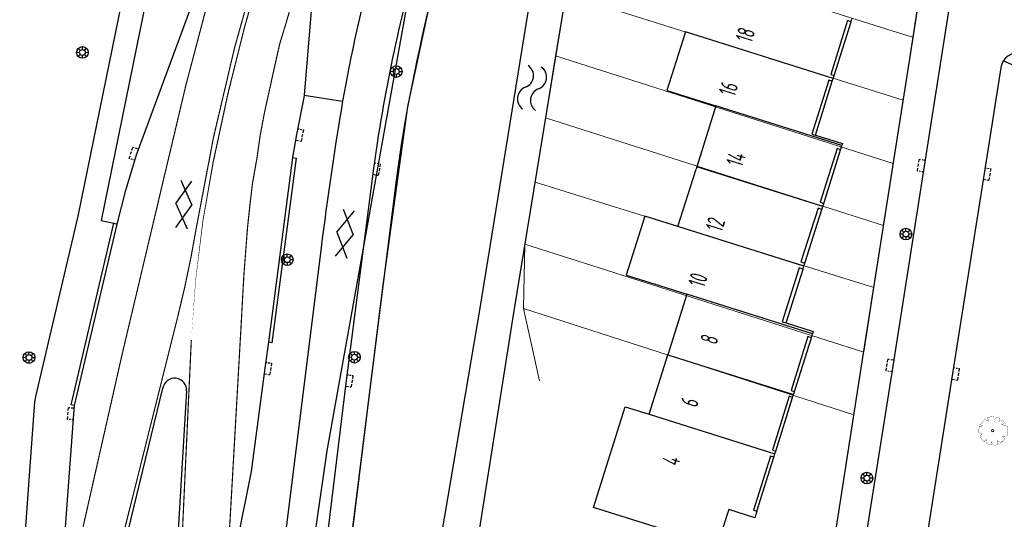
# Model space of a CAD drawing. Header units: metres. Extents: x 111546 to 149831, y 498798 to 507863.
# Tile 272 of 656: x 112067 to 112152, y 501306 to 501349. Entities that reach past the tile are written whole.
import ezdxf

# ---------------------------------------------------------------- set-up
doc = ezdxf.new("R2010")
doc.units = ezdxf.units.M
doc.linetypes.add('DASHDOT', pattern=[25.4, 12.7, -6.35, 0, -6.35])
doc.linetypes.add('DASHED', pattern=[19.05, 12.7, -6.35])
doc.layers.add('0-kadastrale percelen', color=253, linetype='AI-KADASTRAAL', lineweight=9)
for name, color, linetype in [('2-bs-persleidingen HHNK', 252, 'RI-PERS'), ('2-bs-Streng persleiding', 252, 'RI-PERS'), ('3-bs-markering', 41, 'Continuous'), ('3-bs-trottoirkolk', 252, 'Continuous'), ('3-vw-HV-304010-Opbreken tegels-opp', 150, 'AI-KADASTRAAL'), ('B01_HOOFDGEBOUW', 1, 'Continuous'), ('B07_TUSSENMUUR', 1, 'Continuous'), ('B11_DAKRAND', 1, 'Continuous'), ('Q21_LICHTMAST', 252, 'Continuous'), ('Q26_BOOM', 252, 'Continuous'), ('S01_GESLVERH', 252, 'Continuous'), ('S05_WATER', 252, 'Continuous'), ('V01_KNTGESLVERH', 252, 'Continuous'), ('V02_KNTOPENVERH', 252, 'Continuous'), ('V03_KNTTEGELPAD', 252, 'Continuous'), ('W01_KANTSLOOT', 252, 'Continuous'), ('Z02_HUISNUMMER', 7, 'Continuous')]:
    doc.layers.add(name, color=color, linetype=linetype)
doc.styles.get("Standard").update_dxf_attribs({"font": 'isocp-ie.shx'})
doc.linetypes.add('AI-KADASTRAAL', pattern='A,5.5,-2,["K",Standard,S=1.8,R=0,X=0,Y=-0.9],-2,5.5,-2,[5,NLCS.SHX,S=0.75,R=0,X=0,Y=0],-2', length=19)
doc.linetypes.add('RI-PERS', pattern='A,7,-2,["P",Standard,S=1.8,R=0,X=-0.5,Y=-0.9],-2,7,-2,[102,NLCS.SHX,S=1,R=180,X=0,Y=0],-2', length=22)
pattern_1 = [(294.51638, (112010.33835, 501946.37295), (-0.2375469, -0.6359021), [0.4, -0.56]), (294.51638, (112010.27896, 501946.21397), (-0.2375469, -0.6359021), [0.16, -0.8]), (294.51638, (112010.49732, 501946.31356), (-0.2375469, -0.6359021), [0.16, -0.8])]

# ---------------------------------------------------------------- blocks, each defined once
blk = doc.blocks.new('S012')
at = {"color": 0}
for p, q in [((1.184, 2.05), (0, 0)), ((1.398, 0.001), (0.216, 2.05)), ((1.182, -2.049), (0, 0)), ((1.398, 0.001), (0.214, -2.049))]:
    blk.add_line(p, q, dxfattribs=at)
blk = doc.blocks.new('Q21')
at = {"color": 0, "linetype": 'ByBlock', "lineweight": -2}
for p, q in [((-0.181, 0.172), (-0.363, 0.343)), ((-0.003, 0.25), (0.001, 0.5)), ((0.173, 0.18), (0.351, 0.353)), ((0.25, 0.008), (0.5, 0.015)), ((-0.25, -0.008), (-0.5, -0.015)), ((-0.186, -0.167), (-0.365, -0.341)), ((-0.01, -0.25), (-0.014, -0.5)), ((0.183, -0.171), (0.357, -0.336))]:
    blk.add_line(p, q, dxfattribs=at)
for radius in [0.498, 0.25]:
    blk.add_circle((0, 0), radius, dxfattribs=at)
blk = doc.blocks.new('S05')
at = {"color": 0}
for centre, radius, start, end in [((0.934, 0.069368), 1.049, 26.4737935, 153.5262065), ((2.814, 1.038498), 1.065, 208.1530903, 331.8469097), ((0.945, -1.060632), 1.049, 26.4737935, 153.5262065), ((2.825, -0.089502), 1.065, 208.1530903, 331.8469097)]:
    blk.add_arc(centre, radius, start, end, dxfattribs=at)
blk = doc.blocks.new('Q26')
at = {"linetype": 'Continuous', "lineweight": 20, "const_width": 0.0225}
blk.add_lwpolyline([(0.757, 0.516), (1.237, 0.371), (1.308, -0.046), (1.235, -0.463), (0.83, -0.494), (1.061, -0.711), (0.757, -1.022), (0.565, -0.971), (0.395, -0.867), (0.404, -1.032), (0.49, -1.198), (0.163, -1.271), (-0.015, -1.136), (-0.097, -0.929), (-0.141, -1.084), (-0.112, -1.255), (-0.489, -1.131), (-0.532, -0.774), (-0.668, -0.854), (-0.707, -0.996), (-0.927, -0.766), (-1.083, -0.479), (-0.894, -0.246), (-1.181, -0.203), (-1.187, 0.104), (-1.122, 0.367), (-0.847, 0.398), (-1.04, 0.503), (-0.879, 0.749), (-0.663, 0.95), (-0.402, 0.826), (-0.388, 0.795), (-0.382, 0.942), (-0.452, 1.088), (-0.194, 1.172), (0.076, 1.199), (0.118, 1.07), (0.119, 0.935), (0.148, 0.935), (0.252, 1.031), (0.325, 1.167), (0.626, 1.059), (0.6, 0.925), (0.525, 0.78), (0.856, 0.885), (1.105, 0.593), (0.924, 0.584)], close=True, dxfattribs=at)
at = {"linetype": 'Continuous', "lineweight": 20}
blk.add_circle((0.001, -0.001), 0.0983, dxfattribs=at)
blk = doc.blocks.new('KOLK_R')
at = {"color": 0, "linetype": 'DASHED', "ltscale": 0.02}
for points in [[(-0.486, 0.11), (-0.598, -0.376)], [(0.376, -0.598), (-0.598, -0.376)]]:
    blk.add_lwpolyline(points, dxfattribs=at)
at = {"color": 0, "linetype": 'DASHED', "ltscale": 0.01}
blk.add_lwpolyline([(0.486, -0.11), (0.376, -0.598)], dxfattribs=at)

msp = doc.modelspace()

# ---------------------------------------------------------------- hatches: boundary and pattern name
at = {"layer": '3-vw-HV-304010-Opbreken tegels-opp', "ltscale": 0.01}
h = msp.add_hatch(dxfattribs=at)
h.set_pattern_fill('GOST_GLASS', color=256, scale=0.08)
h.set_pattern_definition(pattern_1)
h.paths.add_polyline_path([(112130.2392, 501346.2321), (112130.7103, 501347.7325), (112128.7783, 501348.3392), (112128.3072, 501346.8387)], flags=9)
h = msp.add_hatch(dxfattribs=at)
h.set_pattern_fill('GOST_GLASS', color=256, scale=0.08)
h.set_pattern_definition(pattern_1)
h.paths.add_polyline_path([(112128.8002, 501341.596), (112129.2962, 501343.1758), (112127.2679, 501343.8127), (112126.7718, 501342.2329)], flags=9)
h = msp.add_hatch(dxfattribs=at)
h.set_pattern_fill('GOST_GLASS', color=256, scale=0.08)
h.set_pattern_definition(pattern_1)
h.paths.add_polyline_path([(112129.4252, 501335.5731), (112129.9262, 501337.1687), (112127.9942, 501337.7753), (112127.4932, 501336.1797)], flags=9)
h = msp.add_hatch(dxfattribs=at)
h.set_pattern_fill('GOST_GLASS', color=256, scale=0.08)
h.set_pattern_definition(pattern_1)
h.paths.add_polyline_path([(112127.6835, 501329.9675), (112128.1838, 501331.561), (112126.1441, 501332.2015), (112125.6437, 501330.608)], flags=9)
h = msp.add_hatch(dxfattribs=at)
h.set_pattern_fill('GOST_GLASS', color=256, scale=0.08)
h.set_pattern_definition(pattern_1)
h.paths.add_polyline_path([(112126.1709, 501325.2156), (112126.6425, 501326.7173), (112124.7088, 501327.3245), (112124.2372, 501325.8227)], flags=9)
h = msp.add_hatch(dxfattribs=at)
h.set_pattern_fill('GOST_GLASS', color=256, scale=0.08)
h.set_pattern_definition(pattern_1)
h.paths.add_polyline_path([(112127.2202, 501320.3111), (112127.5419, 501321.3357), (112125.6099, 501321.9424), (112125.2882, 501320.9177)], flags=9)
h = msp.add_hatch(dxfattribs=at)
h.set_pattern_fill('GOST_GLASS', color=256, scale=0.08)
h.set_pattern_definition(pattern_1)
h.paths.add_polyline_path([(112125.5223, 501314.8511), (112125.8868, 501316.012), (112123.8585, 501316.6489), (112123.4939, 501315.488)], flags=9)
h = msp.add_hatch(dxfattribs=at)
h.set_pattern_fill('GOST_GLASS', color=256, scale=0.08)
h.set_pattern_definition(pattern_1)
h.paths.add_polyline_path([(112123.9472, 501309.8951), (112124.2988, 501311.0149), (112122.3668, 501311.6215), (112122.0152, 501310.5017)], flags=9)

# ---------------------------------------------------------------- linework, layer by layer
at = {"layer": '0-kadastrale percelen', "ltscale": 0.25}
for p, q in [((112144.742, 501352.441), (112143.876, 501347.046)), ((112113.203, 501345.443), (112114.069, 501350.752)), ((112143.876, 501347.046), (112143.049, 501341.627)), ((112112.333, 501340.119), (112113.203, 501345.443)), ((112142.203, 501336.201), (112113.203, 501345.443)), ((112111.433, 501334.608), (112112.333, 501340.119)), ((112141.369, 501330.867), (112112.333, 501340.119)), ((112110.561, 501329.272), (112111.433, 501334.608)), ((112111.433, 501334.608), (112140.546, 501325.54)), ((112141.369, 501330.867), (112140.546, 501325.54)), ((112110.455, 501323.747), (112110.561, 501329.272)), ((112110.561, 501329.272), (112139.691, 501320.013)), ((112140.546, 501325.54), (112139.691, 501320.013)), ((112138.811, 501314.619), (112110.455, 501323.747)), ((112111.83, 501317.536), (112110.455, 501323.747))]:
    msp.add_line(p, q, dxfattribs=at)
for points in [[(112143.876, 501347.046), (112143.122, 501347.282), (112115.045, 501356.105)], [(112143.049, 501341.627), (112141.503, 501342.126), (112114.069, 501350.752)], [(112143.049, 501341.627), (112142.27, 501336.57), (112142.203, 501336.201)], [(112142.203, 501336.201), (112142.15, 501335.91), (112141.369, 501330.867)]]:
    msp.add_lwpolyline(points, dxfattribs=at)
at = {"layer": '2-bs-persleidingen HHNK', "ltscale": 0.2, "flags": 128}
msp.add_lwpolyline([(112070.537, 501189.0983), (112072.433, 501202.5904), (112074.367, 501214.7489), (112075.2009, 501219.99), (112075.8423, 501223.7018), (112076.3559, 501226.6668), (112077.0556, 501230.7287), (112077.435, 501232.9246), (112077.6378, 501234.1696), (112077.7003, 501234.4577), (112079.2147, 501236.1236), (112085.9596, 501243.5588), (112091.5517, 501249.7233), (112091.7265, 501249.9158), (112098.6886, 501267.438), (112098.7883, 501267.6897), (112098.703, 501267.9624), (112094.8794, 501280.5763), (112091.7409, 501290.9308), (112091.0459, 501293.2237), (112090.9709, 501293.4726), (112092.7203, 501305.5975), (112093.5765, 501311.5364), (112094.63, 501317.4432), (112095.6839, 501323.35), (112096.7471, 501329.2549), (112097.8085, 501335.1602), (112098.8703, 501341.0656), (112099.9327, 501346.9705), (112100.7325, 501351.4168), (112100.7707, 501351.6187), (112100.8271, 501351.8154), (112103.8766, 501362.0725), (112105.0871, 501366.1451), (112106.7968, 501371.8961), (112109.6575, 501381.5193), (112110.9342, 501385.8142), (112116.703, 501400.0759), (112121.3461, 501415.8179), (112125.3729, 501428.7082), (112129.0488, 501438.5789), (112135.1126, 501453.6338), (112148.7212, 501486.527), (112165.3531, 501523.9272), (112182.4749, 501561.923), (112191.8431, 501583.1528), (112197.1169, 501594.3911), (112197.6771, 501595.5042), (112200.6622, 501602.6192), (112209.1583, 501610.0893), (112212.0898, 501612.668), (112230.41, 501605.5455), (112233.7502, 501603.8134)], dxfattribs=at)
at = {"layer": '2-bs-Streng persleiding', "ltscale": 0.2, "flags": 128}
msp.add_lwpolyline([(112091.1675, 501248.5227), (112094.6425, 501251.7808), (112096.1613, 501253.4799), (112097.4742, 501255.3334), (112098.7099, 501257.3671), (112099.9971, 501259.9929), (112101.3872, 501264.0603), (112102.0051, 501273.4823), (112101.8506, 501276.5715), (112101.0526, 501280.1498), (112099.4822, 501283.8568), (112097.5257, 501286.9975), (112095.0544, 501290.859), (112094.488, 501294.6175), (112098.3495, 501325.5608), (112100.5119, 501341.084), (112102.4684, 501350.3515), (112104.8368, 501358.7953), (112117.0906, 501393.6001), (112119.356, 501404.3093), (112123.6808, 501419.7552), (112129.6533, 501436.3339), (112134.8019, 501449.5144), (112143.8635, 501472.0654), (112151.8954, 501490.2916), (112160.0302, 501508.2089), (112178.3594, 501550.0159), (112195.6588, 501589.1455), (112205.6472, 501611.0787), (112206.7155, 501613.0224), (112207.3591, 501614.1036), (112207.7067, 501614.3996), (112208.0284, 501614.5283), (112208.3502, 501614.6184), (112223.657, 501608.373)], dxfattribs=at)
at = {"layer": '3-bs-markering', "flags": 128}
for points in [[(112074.7949, 501297.1419, 0.1, 0.1, 0), (112075.3773, 501301.1072, 0.1, 0.1, -0.0248761), (112075.8653, 501303.5703, 0.1, 0.1, 0), (112080.7225, 501322.9711, 0.1, 0.1, 0.0196429), (112082.3484, 501330.7499, 0.1, 0.1, -0.0323171), (112087.751, 501353.7111, 0.1, 0.1, 0), (112092.2746, 501366.7778, 0.1, 0.1, 0), (112108.0418, 501410.8931, 0.1, 0.1, -0.9819494), (112108.395, 501410.7669, 0.1, 0.1, 0), (112092.618, 501366.657, 0.1, 0.1, 0), (112088.095, 501353.592, 0.1, 0.1, 0.0242432), (112083.7884, 501336.3407, 0.1, 0.0001, 0.0381195), (112081.9055, 501321.0539, 0.1, 0.1, 0), (112081.0587, 501302.7995, 0.1, 0.0001, -0.0248761), (112080.8178, 501300.3001, 0.1, 0.1, 0), (112080.2365, 501296.3426, 0, 0, 0)], [(112111.3312, 501409.7361, 0.1, 0.1, 0), (112107.427, 501398.447, 0.1, 0.1, 0), (112093.7204, 501360.5295, 0.1, 0.1, 0), (112092.6008, 501357.0363, 0.1, 0.1, 0), (112092.3187, 501356.0769, 0.1, 0.1, 0), (112091.7559, 501354.1577, 0.1, 0.1, 0), (112091.1961, 501352.2376, 0.1, 0.1, 0), (112090.6393, 501350.3167, 0.1, 0.1, 0), (112090.0853, 501348.395, 0.1, 0.1, 0), (112089.5027, 501346.4804, 0.1, 0.1, 0), (112089.0621, 501344.5285, 0.1, 0.1, 0), (112088.2011, 501340.6225, 0.1, 0.1, 0), (112087.8293, 501338.6574, 0.1, 0.1, 0), (112087.5463, 501336.6774, 0.1, 0.1, 0), (112087.1629, 501334.5158, 0.1, 0.1, 0), (112086.9508, 501332.723, 0.1, 0.1, 0), (112086.7373, 501330.7344, 0.1, 0.1, 0), (112086.4297, 501326.7465, 0.1, 0.1, 0), (112086.2084, 501322.7527, 0.1, 0.1, 0), (112085.9817, 501318.7591, 0.1, 0.1, 0), (112085.7551, 501314.7655, 0.1, 0.1, 0), (112085.5284, 501310.772, 0.1, 0.1, 0), (112084.9617, 501300.788, 0, 0, 0)]]:
    msp.add_lwpolyline(points, format="xyseb", dxfattribs=at)
at = {"layer": '3-bs-markering', "const_width": 0.1, "flags": 128}
msp.add_lwpolyline([(112070.6825, 501296.4888), (112075.961, 501319.817), (112081.443, 501342.939, -0.0208711), (112087.039, 501361.995), (112095.6042, 501386.4926)], format="xyb", dxfattribs=at)
at = {"layer": 'B01_HOOFDGEBOUW'}
for p, q in [((112137.127, 501343.751), (112138.581, 501348.377)), ((112138.581, 501348.377), (112138.659, 501348.624)), ((112135.52, 501338.635), (112136.973, 501343.26)), ((112136.973, 501343.26), (112137.05, 501343.506)), ((112137.05, 501343.506), (112137.127, 501343.751)), ((112124.666, 501341.879), (112126.973, 501341.154)), ((112126.973, 501341.154), (112125.328, 501335.918)), ((112136.229, 501332.776), (112137.677, 501337.384)), ((112137.677, 501337.384), (112137.793, 501337.754)), ((112123.715, 501330.787), (112125.267, 501335.725)), ((112125.328, 501335.918), (112125.267, 501335.725)), ((112136.148, 501332.518), (112136.229, 501332.776)), ((112134.617, 501327.644), (112136.067, 501332.26)), ((112136.067, 501332.26), (112136.148, 501332.518)), ((112133.002, 501322.505), (112134.454, 501327.127)), ((112134.454, 501327.127), (112134.536, 501327.386)), ((112134.536, 501327.386), (112134.617, 501327.644)), ((112122.123, 501325.72), (112124.482, 501324.979)), ((112124.482, 501324.979), (112122.842, 501319.76)), ((112133.726, 501316.63), (112135.176, 501321.244)), ((112135.176, 501321.244), (112135.283, 501321.585)), ((112121.24, 501314.664), (112122.842, 501319.76)), ((112132.112, 501311.492), (112133.564, 501316.116)), ((112133.564, 501316.116), (112133.642, 501316.364)), ((112133.642, 501316.364), (112133.726, 501316.63)), ((112130.497, 501306.353), (112131.955, 501310.991)), ((112131.955, 501310.991), (112132.042, 501311.27)), ((112132.042, 501311.27), (112132.112, 501311.492))]:
    msp.add_line(p, q, dxfattribs=at)
for points in [[(112138.581, 501348.377), (112138.274, 501348.468), (112136.831, 501343.844), (112137.127, 501343.751)], [(112136.973, 501343.26), (112136.669, 501343.355), (112135.225, 501338.727), (112135.52, 501338.635)], [(112135.52, 501338.635), (112137.841, 501337.906), (112137.793, 501337.754)], [(112137.677, 501337.384), (112137.383, 501337.476), (112135.941, 501332.867), (112136.229, 501332.776)], [(112136.067, 501332.26), (112135.75, 501332.36), (112134.28, 501327.75), (112134.617, 501327.644)], [(112123.715, 501330.787), (112120.853, 501331.686), (112119.261, 501326.619), (112122.123, 501325.72)], [(112134.454, 501327.127), (112134.12, 501327.227), (112132.668, 501322.618), (112133.002, 501322.505)], [(112133.002, 501322.505), (112135.341, 501321.77), (112135.283, 501321.585)], [(112135.176, 501321.244), (112134.88, 501321.337), (112133.435, 501316.722), (112133.726, 501316.63)], [(112133.564, 501316.116), (112133.261, 501316.211), (112131.82, 501311.584), (112132.112, 501311.492)], [(112130.497, 501306.353), (112130.32, 501305.789), (112128.079, 501306.493), (112127.06, 501303.33), (112116.46, 501306.659), (112119.178, 501315.312), (112121.24, 501314.664)], [(112131.955, 501310.991), (112131.662, 501311.083), (112130.213, 501306.443), (112130.497, 501306.353)]]:
    msp.add_lwpolyline(points, dxfattribs=at)
at = {"layer": 'B07_TUSSENMUUR'}
for p, q in [((112137.05, 501343.506), (112124.347, 501347.497)), ((112137.793, 501337.754), (112126.973, 501341.154)), ((112136.148, 501332.518), (112125.328, 501335.918)), ((112134.536, 501327.386), (112123.715, 501330.787)), ((112135.283, 501321.585), (112124.482, 501324.979)), ((112122.842, 501319.76), (112133.642, 501316.364)), ((112121.24, 501314.664), (112132.042, 501311.27))]:
    msp.add_line(p, q, dxfattribs=at)
at = {"layer": 'B11_DAKRAND'}
msp.add_lwpolyline([(112124.347, 501347.497), (112122.77, 501342.474), (112124.666, 501341.879)], dxfattribs=at)
at = {"layer": 'V01_KNTGESLVERH'}
msp.add_line((112075.601, 501301.079), (112079.468, 501316.918), dxfattribs=at)
for points in [[(112070.492, 501297.64), (112070.863, 501301.895), (112071.802, 501314.687), (112071.862, 501315.415), (112075.55, 501330.995), (112076.271, 501333.896), (112076.855, 501335.808), (112077.205, 501336.956), (112084.29, 501356.189), (112089.268, 501369.732), (112095.376, 501386.219)], [(112092.641, 501354.804), (112092.445, 501352.417), (112091.586, 501342.063), (112091.569, 501341.864), (112090.948, 501338.699), (112090.609, 501336.714), (112088.522, 501320.846), (112088.225, 501318.632), (112087.043, 501309.768), (112085.884, 501303.923), (112085.064, 501299.831), (112084.794, 501298.265), (112084.565, 501296.787), (112084.437, 501295.617)], [(112097.561, 501335.765), (112095.218, 501317.571), (112093.122, 501300.415), (112092.795, 501297.871), (112092.631, 501296.369)], [(112093.059, 501328.975), (112089.684, 501301.931), (112089.193, 501297.74), (112089.025, 501296.239), (112088.906, 501295.044)], [(112081.498, 501316.669), (112080.529, 501300.417), (112079.956, 501296.426), (112079.155, 501290.577)]]:
    msp.add_lwpolyline(points, dxfattribs=at)
for centre, radius, start, end in [((112238.1791, 501315.8935), 145.5621, 160.202906, 169.850133), ((112229.8787, 501317.8672), 133.5227, 164.017849, 172.296685), ((112407.5911, 501289.4529), 317.0054, 170.541938, 172.838109), ((112080.4768, 501316.7428), 1.0239, 355.866388, 170.147664)]:
    msp.add_arc(centre, radius, start, end, dxfattribs=at)
at = {"layer": 'V02_KNTOPENVERH'}
for points in [[(112150.482, 501372.518), (112149.761, 501367.334), (112147.546, 501353.132), (112144.855, 501335.969), (112142.164, 501318.807), (112139.46, 501301.643), (112139.431, 501301.435), (112139.229, 501300.369), (112138.234, 501294.05)], [(112151.444, 501344.407), (112150.007, 501335.336), (112147.299, 501318.179), (112145.703, 501307.969), (112144.615, 501301.018), (112144.585, 501300.83), (112144.553, 501300.623), (112144.385, 501299.559)]]:
    msp.add_lwpolyline(points, dxfattribs=at)
for centre, radius, start, end in [((112152.9622, 501344.1622), 1.5486, 62.675043, 147.028067), ((112153.1156, 501344.1339), 1.6937, 149.050126, 170.722315)]:
    msp.add_arc(centre, radius, start, end, dxfattribs=at)
at = {"layer": 'V03_KNTTEGELPAD'}
msp.add_line((112091.586, 501342.063), (112094.895, 501341.545), dxfattribs=at)
for points in [[(112070.492, 501297.64), (112067.162, 501297.917), (112068.474, 501315.724), (112068.537, 501316.193), (112072.198, 501331.672), (112078.881, 501364.483), (112092.356, 501401.111), (112092.57, 501403.093), (112091.3, 501420.393)], [(112093.422, 501418.853), (112094.553, 501402.975), (112094.379, 501400.992), (112080.8, 501363.897), (112074.153, 501331.318), (112075.242, 501331.066), (112075.55, 501330.995)], [(112111.845, 501378.711), (112113.476, 501383.265), (112114.776, 501386.894), (112147.856, 501372.462), (112146.647, 501364.732), (112143.692, 501345.742), (112139.576, 501319.532), (112136.496, 501299.855), (112136.476, 501299.858), (112136.403, 501299.365), (112136.419, 501299.363), (112135.483, 501293.384)], [(112162.035, 501366.318), (112162.544, 501367.498), (112168.572, 501364.854), (112158.563, 501341.963), (112151.663, 501345.005)], [(112090.609, 501336.714), (112090.904, 501336.663), (112088.819, 501320.806), (112088.522, 501320.846)], [(112099.519, 501334.976), (112097.228, 501316.82), (112094.692, 501296.229)], [(112071.862, 501315.415), (112071.574, 501315.47), (112075.242, 501331.066)]]:
    msp.add_lwpolyline(points, dxfattribs=at)
msp.add_arc((112243.9959, 501314.9309), 145.8608, 159.240356, 172.101044, dxfattribs=at)
at = {"layer": 'W01_KANTSLOOT'}
for points in [[(112106.733, 501323.783), (112111.528, 501353.464), (112114.445, 501367.72), (112115.676, 501373.509), (112115.865, 501375.147), (112116.192, 501377.273)], [(112118.843, 501377.096), (112118.817, 501376.471), (112118.841, 501375.683), (112117.786, 501370.295), (112116.931, 501365.681), (112114.454, 501353.099), (112109.596, 501323.368)], [(112101.617, 501290.965), (112102.416, 501298.495), (112106.733, 501323.783)], [(112109.596, 501323.368), (112105.262, 501296.021), (112105.581, 501293.693), (112106.779, 501291.782)]]:
    msp.add_lwpolyline(points, dxfattribs=at)

# ---------------------------------------------------------------- block references
at = {"layer": '3-bs-trottoirkolk'}
for p, rotation in [((112090.9481, 501338.699), 91.54501390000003), ((112077.2053, 501336.9561), 265.6752988), ((112097.561, 501335.765), 92.9637699), ((112144.8554, 501335.9695), 273.7417503), ((112150.0075, 501335.3359), 93.65513289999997), ((112142.1641, 501318.8074), 273.7404379), ((112088.2252, 501318.6324), 95.02512109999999), ((112147.2989, 501318.1787), 93.68119749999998), ((112095.218, 501317.571), 95.3001771), ((112071.8018, 501314.6874), 278.4540681)]:
    msp.add_blockref('KOLK_R', p, dxfattribs=dict(at, rotation=rotation))
at = {"layer": 'Q21_LICHTMAST'}
for p in [(112072.55, 501345.735), (112099.516, 501344.093), (112143.295, 501330.139), (112090.152, 501327.937), (112067.961, 501319.538), (112095.919, 501319.566), (112139.944, 501309.188)]:
    msp.add_blockref('Q21', p, dxfattribs=at)
at = {"layer": 'Q26_BOOM'}
msp.add_blockref('Q26', (112150.741, 501313.271), dxfattribs=at)
at = {"layer": 'S01_GESLVERH'}
for p, rotation in [((112081.963, 501332.611), 174.1000745), ((112095.8, 501330.073), 170.8841132)]:
    msp.add_blockref('S012', p, dxfattribs=dict(at, rotation=rotation))
at = {"layer": 'S05_WATER', "rotation": 262.8050488}
msp.add_blockref('S05', (112111.425, 501344.545), dxfattribs=at)

# ---------------------------------------------------------------- texts
at = {"layer": 'Z02_HUISNUMMER', "linetype": 'DASHDOT', "width": 0.664939}
for s, p in [('18', (112130.045, 501346.49)), ('16', (112128.595, 501341.875)), ('14', (112129.231, 501335.831)), ('12', (112127.477, 501330.249)), ('10', (112125.976, 501325.474)), ('8', (112127.026, 501320.569)), ('6', (112125.335, 501315.187)), ('4', (112123.753, 501310.153))]:
    msp.add_text(s, height=1.5, rotation=72.567843, dxfattribs=at).set_placement(p)

doc.saveas('drawing.dxf')
